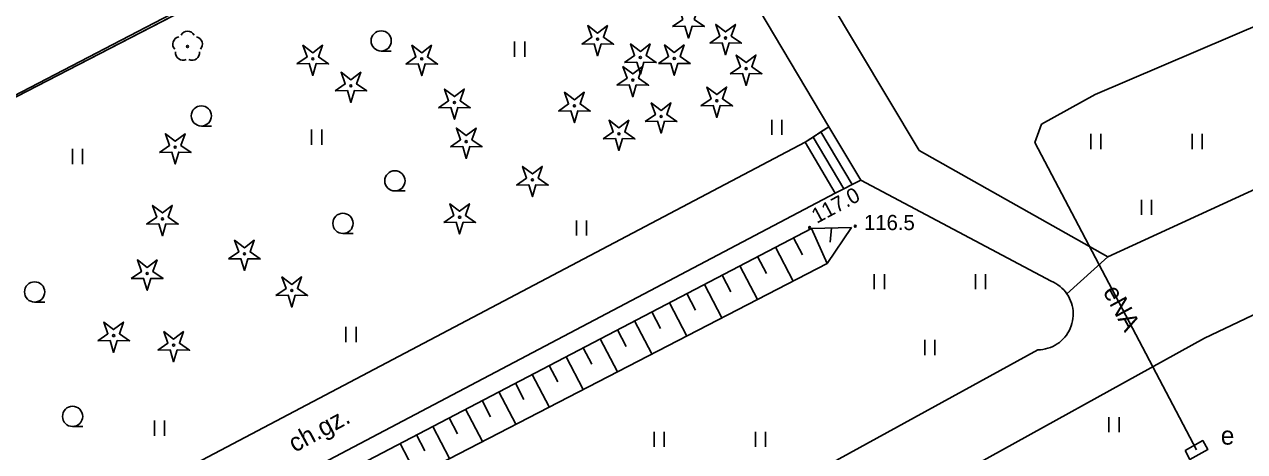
# Model space of a CAD drawing. Extents: x 6434771 to 6436222, y 5663454 to 5664782.
# Drawn here: x 6435393.9 to 6435454.2, y 5664222.1 to 5664243.2 of the extents above; entities that cross this region are included whole.
import ezdxf

# ---------------------------------------------------------------- set-up
doc = ezdxf.new("R2010")
doc.units = 0
for name, color, linetype in [('Warstwa 1', 7, 'Continuous'), ('Warstwa 10', 7, 'Continuous'), ('Warstwa 11', 7, 'Continuous'), ('Warstwa 12', 7, 'Continuous'), ('Warstwa 13', 7, 'Continuous'), ('Warstwa 20', 7, 'Continuous'), ('Warstwa 21', 7, 'Continuous'), ('Warstwa 36', 7, 'Continuous'), ('Warstwa 5', 7, 'Continuous'), ('Warstwa 6', 7, 'Continuous'), ('Warstwa 9', 7, 'Continuous')]:
    doc.layers.add(name, color=color, linetype=linetype)

msp = doc.modelspace()

# ---------------------------------------------------------------- linework, layer by layer
at = {"layer": 'Warstwa 1'}
msp.add_line((6435361.007, 5664222.882), (6435421.317, 5664253.985), dxfattribs=at)
msp.add_line((6435361.007, 5664222.882), (6435421.317, 5664253.985), dxfattribs=at)
at = {"layer": 'Warstwa 10'}
for p, q in [((6435377.866, 5664204.447), (6435432.776, 5664233.125)), ((6435432.776, 5664233.125), (6435434.757, 5664233.171)), ((6435432.776, 5664233.125), (6435433.555, 5664231.395)), ((6435433.555, 5664231.395), (6435434.757, 5664233.171)), ((6435433.767, 5664233.148), (6435433.696, 5664232.452)), ((6435431.885, 5664232.659), (6435432.321, 5664231.821)), ((6435430.997, 5664232.195), (6435431.869, 5664230.526)), ((6435378.186, 5664202.833), (6435433.555, 5664231.395)), ((6435429.233, 5664231.275), (6435430.101, 5664229.613)), ((6435430.112, 5664231.734), (6435430.547, 5664230.901)), ((6435428.357, 5664230.817), (6435428.79, 5664229.989)), ((6435427.484, 5664230.362), (6435428.348, 5664228.709)), ((6435425.752, 5664229.457), (6435426.611, 5664227.813)), ((6435426.617, 5664229.908), (6435427.047, 5664229.084)), ((6435424.893, 5664229.008), (6435425.321, 5664228.188)), ((6435424.036, 5664228.56), (6435424.891, 5664226.926)), ((6435422.336, 5664227.672), (6435423.185, 5664226.045)), ((6435423.184, 5664228.116), (6435423.61, 5664227.3)), ((6435421.49, 5664227.231), (6435421.914, 5664226.42)), ((6435420.65, 5664226.792), (6435421.495, 5664225.174)), ((6435418.979, 5664225.919), (6435419.82, 5664224.31)), ((6435419.812, 5664226.354), (6435420.234, 5664225.548)), ((6435418.15, 5664225.486), (6435418.569, 5664224.683)), ((6435416.502, 5664224.625), (6435416.919, 5664223.827)), ((6435417.325, 5664225.055), (6435418.161, 5664223.454)), ((6435415.684, 5664224.198), (6435416.516, 5664222.606)), ((6435414.869, 5664223.773), (6435415.284, 5664222.979)), ((6435413.252, 5664222.927), (6435413.664, 5664222.137)), ((6435414.059, 5664223.35), (6435414.887, 5664221.764)), ((6435412.447, 5664222.508), (6435413.27, 5664220.932))]:
    msp.add_line(p, q, dxfattribs=at)
for points in [[(6435425.914, 5664243.094), (6435426.416, 5664243.441), (6435426.214, 5664244.017), (6435426.699, 5664243.647), (6435427.184, 5664244.017), (6435426.982, 5664243.441), (6435427.484, 5664243.094), (6435426.874, 5664243.108), (6435426.699, 5664242.524), (6435426.524, 5664243.108)], [(6435421.423, 5664242.218), (6435421.925, 5664242.565), (6435421.723, 5664243.141), (6435422.208, 5664242.771), (6435422.693, 5664243.141), (6435422.491, 5664242.565), (6435422.993, 5664242.218), (6435422.383, 5664242.232), (6435422.208, 5664241.648), (6435422.033, 5664242.232)], [(6435427.744, 5664242.272), (6435428.246, 5664242.619), (6435428.044, 5664243.195), (6435428.529, 5664242.825), (6435429.014, 5664243.195), (6435428.812, 5664242.619), (6435429.314, 5664242.272), (6435428.704, 5664242.286), (6435428.529, 5664241.702), (6435428.354, 5664242.286)], [(6435407.351, 5664241.248), (6435407.853, 5664241.595), (6435407.651, 5664242.171), (6435408.136, 5664241.801), (6435408.621, 5664242.171), (6435408.419, 5664241.595), (6435408.921, 5664241.248), (6435408.311, 5664241.262), (6435408.136, 5664240.678), (6435407.961, 5664241.262)], [(6435412.731, 5664241.243), (6435413.233, 5664241.59), (6435413.031, 5664242.166), (6435413.516, 5664241.796), (6435414.001, 5664242.166), (6435413.799, 5664241.59), (6435414.301, 5664241.243), (6435413.691, 5664241.257), (6435413.516, 5664240.673), (6435413.341, 5664241.257)], [(6435423.533, 5664241.313), (6435424.035, 5664241.66), (6435423.833, 5664242.236), (6435424.318, 5664241.866), (6435424.803, 5664242.236), (6435424.601, 5664241.66), (6435425.103, 5664241.313), (6435424.493, 5664241.327), (6435424.318, 5664240.743), (6435424.143, 5664241.327)], [(6435425.212, 5664241.262), (6435425.714, 5664241.609), (6435425.512, 5664242.185), (6435425.997, 5664241.815), (6435426.482, 5664242.185), (6435426.28, 5664241.609), (6435426.782, 5664241.262), (6435426.172, 5664241.276), (6435425.997, 5664240.692), (6435425.822, 5664241.276)], [(6435428.756, 5664240.76), (6435429.258, 5664241.107), (6435429.056, 5664241.683), (6435429.541, 5664241.313), (6435430.026, 5664241.683), (6435429.824, 5664241.107), (6435430.326, 5664240.76), (6435429.716, 5664240.774), (6435429.541, 5664240.19), (6435429.366, 5664240.774)], [(6435423.159, 5664240.197), (6435423.661, 5664240.544), (6435423.459, 5664241.12), (6435423.944, 5664240.75), (6435424.429, 5664241.12), (6435424.227, 5664240.544), (6435424.729, 5664240.197), (6435424.119, 5664240.211), (6435423.944, 5664239.627), (6435423.769, 5664240.211)], [(6435409.235, 5664239.915), (6435409.737, 5664240.262), (6435409.535, 5664240.838), (6435410.02, 5664240.468), (6435410.505, 5664240.838), (6435410.303, 5664240.262), (6435410.805, 5664239.915), (6435410.195, 5664239.929), (6435410.02, 5664239.345), (6435409.845, 5664239.929)], [(6435414.345, 5664239.084), (6435414.847, 5664239.431), (6435414.645, 5664240.007), (6435415.13, 5664239.637), (6435415.615, 5664240.007), (6435415.413, 5664239.431), (6435415.915, 5664239.084), (6435415.305, 5664239.098), (6435415.13, 5664238.514), (6435414.955, 5664239.098)], [(6435420.273, 5664238.922), (6435420.775, 5664239.269), (6435420.573, 5664239.845), (6435421.058, 5664239.475), (6435421.543, 5664239.845), (6435421.341, 5664239.269), (6435421.843, 5664238.922), (6435421.233, 5664238.936), (6435421.058, 5664238.352), (6435420.883, 5664238.936)], [(6435427.307, 5664239.177), (6435427.809, 5664239.524), (6435427.607, 5664240.1), (6435428.092, 5664239.73), (6435428.577, 5664240.1), (6435428.375, 5664239.524), (6435428.877, 5664239.177), (6435428.267, 5664239.191), (6435428.092, 5664238.607), (6435427.917, 5664239.191)], [(6435424.557, 5664238.4), (6435425.059, 5664238.747), (6435424.857, 5664239.323), (6435425.342, 5664238.953), (6435425.827, 5664239.323), (6435425.625, 5664238.747), (6435426.127, 5664238.4), (6435425.517, 5664238.414), (6435425.342, 5664237.83), (6435425.167, 5664238.414)], [(6435422.477, 5664237.545), (6435422.979, 5664237.892), (6435422.777, 5664238.468), (6435423.262, 5664238.098), (6435423.747, 5664238.468), (6435423.545, 5664237.892), (6435424.047, 5664237.545), (6435423.437, 5664237.559), (6435423.262, 5664236.975), (6435423.087, 5664237.559)], [(6435414.932, 5664237.156), (6435415.434, 5664237.503), (6435415.232, 5664238.079), (6435415.717, 5664237.709), (6435416.202, 5664238.079), (6435416, 5664237.503), (6435416.502, 5664237.156), (6435415.892, 5664237.17), (6435415.717, 5664236.586), (6435415.542, 5664237.17)], [(6435400.557, 5664236.88), (6435401.059, 5664237.227), (6435400.857, 5664237.803), (6435401.342, 5664237.433), (6435401.827, 5664237.803), (6435401.625, 5664237.227), (6435402.127, 5664236.88), (6435401.517, 5664236.894), (6435401.342, 5664236.31), (6435401.167, 5664236.894)], [(6435418.199, 5664235.267), (6435418.701, 5664235.614), (6435418.499, 5664236.19), (6435418.984, 5664235.82), (6435419.469, 5664236.19), (6435419.267, 5664235.614), (6435419.769, 5664235.267), (6435419.159, 5664235.281), (6435418.984, 5664234.697), (6435418.809, 5664235.281)], [(6435399.924, 5664233.337), (6435400.426, 5664233.684), (6435400.224, 5664234.26), (6435400.709, 5664233.89), (6435401.194, 5664234.26), (6435400.992, 5664233.684), (6435401.494, 5664233.337), (6435400.884, 5664233.351), (6435400.709, 5664232.767), (6435400.534, 5664233.351)], [(6435414.607, 5664233.42), (6435415.109, 5664233.767), (6435414.907, 5664234.343), (6435415.392, 5664233.973), (6435415.877, 5664234.343), (6435415.675, 5664233.767), (6435416.177, 5664233.42), (6435415.567, 5664233.434), (6435415.392, 5664232.85), (6435415.217, 5664233.434)], [(6435403.974, 5664231.618), (6435404.476, 5664231.965), (6435404.274, 5664232.541), (6435404.759, 5664232.171), (6435405.244, 5664232.541), (6435405.042, 5664231.965), (6435405.544, 5664231.618), (6435404.934, 5664231.632), (6435404.759, 5664231.048), (6435404.584, 5664231.632)], [(6435399.172, 5664230.646), (6435399.674, 5664230.993), (6435399.472, 5664231.569), (6435399.957, 5664231.199), (6435400.442, 5664231.569), (6435400.24, 5664230.993), (6435400.742, 5664230.646), (6435400.132, 5664230.66), (6435399.957, 5664230.076), (6435399.782, 5664230.66)], [(6435406.312, 5664229.81), (6435406.814, 5664230.157), (6435406.612, 5664230.733), (6435407.097, 5664230.363), (6435407.582, 5664230.733), (6435407.38, 5664230.157), (6435407.882, 5664229.81), (6435407.272, 5664229.824), (6435407.097, 5664229.24), (6435406.922, 5664229.824)], [(6435397.515, 5664227.576), (6435398.017, 5664227.923), (6435397.815, 5664228.499), (6435398.3, 5664228.129), (6435398.785, 5664228.499), (6435398.583, 5664227.923), (6435399.085, 5664227.576), (6435398.475, 5664227.59), (6435398.3, 5664227.006), (6435398.125, 5664227.59)], [(6435400.479, 5664227.11), (6435400.981, 5664227.457), (6435400.779, 5664228.033), (6435401.264, 5664227.663), (6435401.749, 5664228.033), (6435401.547, 5664227.457), (6435402.049, 5664227.11), (6435401.439, 5664227.124), (6435401.264, 5664226.54), (6435401.089, 5664227.124)]]:
    msp.add_lwpolyline(points, close=True, dxfattribs=at)
for centre in [(6435422.208, 5664242.473), (6435428.529, 5664242.527), (6435408.136, 5664241.503), (6435413.516, 5664241.498), (6435424.318, 5664241.568), (6435425.997, 5664241.517), (6435429.541, 5664241.015), (6435423.944, 5664240.452), (6435410.02, 5664240.17), (6435415.13, 5664239.339), (6435421.058, 5664239.177), (6435428.092, 5664239.432), (6435425.342, 5664238.655), (6435423.262, 5664237.8), (6435415.717, 5664237.411), (6435401.342, 5664237.135), (6435418.984, 5664235.522), (6435400.709, 5664233.592), (6435415.392, 5664233.675), (6435404.759, 5664231.873), (6435399.957, 5664230.901), (6435407.097, 5664230.065), (6435398.3, 5664227.831), (6435401.264, 5664227.365)]:
    msp.add_circle(centre, 0.05, dxfattribs=at)
at = {"layer": 'Warstwa 11'}
msp.add_circle((6435401.952, 5664242.108), 0.05, dxfattribs=at)
for centre, start, end in [((6435401.952, 5664242.483), 30.14713, 149.85287), ((6435401.595, 5664242.224), 102.14713, 221.85287), ((6435402.309, 5664242.224), 318.14713, 77.85287), ((6435401.732, 5664241.805), 174.14713, 293.85287), ((6435402.172, 5664241.805), 246.14713, 5.85287)]:
    msp.add_arc(centre, 0.375, start, end, dxfattribs=at)
at = {"layer": 'Warstwa 12'}
msp.add_lwpolyline([(6435455.151, 5664243.315), (6435446.787, 5664239.736), (6435444.129, 5664238.268), (6435443.798, 5664237.362), (6435451.786, 5664222.185)], dxfattribs=at)
at = {"layer": 'Warstwa 13'}
for centre in [(6435432.679, 5664233.169), (6435434.935, 5664233.235)]:
    msp.add_circle(centre, 0.045, dxfattribs=at)
at = {"layer": 'Warstwa 20'}
for p, q in [((6435377.866, 5664204.447), (6435432.776, 5664233.125)), ((6435432.776, 5664233.125), (6435434.757, 5664233.171))]:
    msp.add_line(p, q, dxfattribs=at)
at = {"layer": 'Warstwa 21'}
for p, q in [((6435433.555, 5664231.395), (6435434.757, 5664233.171)), ((6435378.186, 5664202.833), (6435433.555, 5664231.395))]:
    msp.add_line(p, q, dxfattribs=at)
msp.add_lwpolyline([(6435451.227, 5664222.162), (6435452.102, 5664222.646), (6435452.345, 5664222.208), (6435451.47, 5664221.724), (6435451.227, 5664222.162)], dxfattribs=at)
at = {"layer": 'Warstwa 36'}
for p, q in [((6435434.786, 5664235.301), (6435433.241, 5664237.887)), ((6435434.367, 5664235.086), (6435432.854, 5664237.637))]:
    msp.add_line(p, q, dxfattribs=at)
msp.add_lwpolyline([(6435433.947, 5664234.871), (6435435.205, 5664235.516), (6435433.627, 5664238.135), (6435432.468, 5664237.389), (6435433.947, 5664234.871)], dxfattribs=at)
at = {"layer": 'Warstwa 5'}
for p, q in [((6435426.399, 5664256.544), (6435438.093, 5664236.971)), ((6435364.881, 5664224.875), (6435420.535, 5664253.784)), ((6435424.423, 5664253.627), (6435433.627, 5664238.135)), ((6435418.109, 5664241.598), (6435418.109, 5664242.348)), ((6435418.609, 5664241.598), (6435418.609, 5664242.348)), ((6435447.41, 5664231.718), (6435464.276, 5664239.495)), ((6435430.809, 5664237.745), (6435430.809, 5664238.495)), ((6435431.309, 5664237.745), (6435431.309, 5664238.495)), ((6435408.077, 5664237.258), (6435408.077, 5664238.008)), ((6435408.577, 5664237.258), (6435408.577, 5664238.008)), ((6435432.854, 5664237.637), (6435433.241, 5664237.887)), ((6435433.241, 5664237.887), (6435433.627, 5664238.135)), ((6435376.629, 5664207.992), (6435432.468, 5664237.389)), ((6435432.468, 5664237.389), (6435432.854, 5664237.637)), ((6435446.574, 5664237.041), (6435446.574, 5664237.791)), ((6435447.074, 5664237.041), (6435447.074, 5664237.791)), ((6435451.574, 5664237.041), (6435451.574, 5664237.791)), ((6435452.074, 5664237.041), (6435452.074, 5664237.791)), ((6435396.268, 5664236.298), (6435396.268, 5664237.048)), ((6435396.768, 5664236.298), (6435396.768, 5664237.048)), ((6435438.093, 5664236.971), (6435447.41, 5664231.718)), ((6435452.182, 5664227.71), (6435471.394, 5664236.828)), ((6435434.786, 5664235.301), (6435435.205, 5664235.516)), ((6435435.205, 5664235.516), (6435444.616, 5664230.522)), ((6435377.987, 5664205.405), (6435433.947, 5664234.871)), ((6435433.947, 5664234.871), (6435434.367, 5664235.086)), ((6435434.367, 5664235.086), (6435434.786, 5664235.301)), ((6435449.074, 5664233.791), (6435449.074, 5664234.541)), ((6435449.574, 5664233.791), (6435449.574, 5664234.541)), ((6435421.166, 5664232.774), (6435421.166, 5664233.524)), ((6435421.666, 5664232.774), (6435421.666, 5664233.524)), ((6435435.874, 5664230.123), (6435435.874, 5664230.873)), ((6435436.374, 5664230.123), (6435436.374, 5664230.873)), ((6435440.874, 5664230.123), (6435440.874, 5664230.873)), ((6435441.374, 5664230.123), (6435441.374, 5664230.873)), ((6435444.616, 5664230.522), (6435444.731, 5664230.469)), ((6435444.731, 5664230.469), (6435444.843, 5664230.408)), ((6435444.843, 5664230.408), (6435444.949, 5664230.339)), ((6435444.949, 5664230.339), (6435445.051, 5664230.262)), ((6435445.051, 5664230.262), (6435445.146, 5664230.178)), ((6435445.146, 5664230.178), (6435445.236, 5664230.088)), ((6435445.236, 5664230.088), (6435445.318, 5664229.992)), ((6435445.318, 5664229.992), (6435445.394, 5664229.889)), ((6435445.394, 5664229.889), (6435445.462, 5664229.782)), ((6435445.462, 5664229.782), (6435445.522, 5664229.67)), ((6435445.522, 5664229.67), (6435445.574, 5664229.554)), ((6435445.574, 5664229.554), (6435445.617, 5664229.434)), ((6435445.617, 5664229.434), (6435445.652, 5664229.312)), ((6435445.652, 5664229.312), (6435445.677, 5664229.188)), ((6435445.677, 5664229.188), (6435445.694, 5664229.062)), ((6435445.689, 5664228.681), (6435445.7, 5664228.808)), ((6435445.694, 5664229.062), (6435445.702, 5664228.935)), ((6435445.7, 5664228.808), (6435445.702, 5664228.935)), ((6435409.775, 5664227.512), (6435409.775, 5664228.262)), ((6435410.275, 5664227.512), (6435410.275, 5664228.262)), ((6435445.557, 5664228.192), (6435445.603, 5664228.31)), ((6435445.603, 5664228.31), (6435445.641, 5664228.432)), ((6435445.641, 5664228.432), (6435445.67, 5664228.556)), ((6435445.67, 5664228.556), (6435445.689, 5664228.681)), ((6435436.879, 5664219.255), (6435452.182, 5664227.71)), ((6435438.374, 5664226.873), (6435438.374, 5664227.623)), ((6435438.874, 5664226.873), (6435438.874, 5664227.623)), ((6435445.114, 5664227.578), (6435445.206, 5664227.666)), ((6435445.206, 5664227.666), (6435445.291, 5664227.761)), ((6435445.291, 5664227.761), (6435445.369, 5664227.861)), ((6435445.369, 5664227.861), (6435445.44, 5664227.967)), ((6435445.44, 5664227.967), (6435445.502, 5664228.077)), ((6435445.502, 5664228.077), (6435445.557, 5664228.192)), ((6435431.592, 5664220.358), (6435443.955, 5664227.129)), ((6435443.955, 5664227.129), (6435444.082, 5664227.135)), ((6435444.082, 5664227.135), (6435444.208, 5664227.15)), ((6435444.208, 5664227.15), (6435444.333, 5664227.173)), ((6435444.333, 5664227.173), (6435444.455, 5664227.206)), ((6435444.455, 5664227.206), (6435444.575, 5664227.248)), ((6435444.575, 5664227.248), (6435444.692, 5664227.298)), ((6435444.692, 5664227.298), (6435444.805, 5664227.357)), ((6435444.805, 5664227.357), (6435444.913, 5664227.423)), ((6435444.913, 5664227.423), (6435445.017, 5664227.497)), ((6435445.017, 5664227.497), (6435445.114, 5664227.578)), ((6435400.317, 5664222.888), (6435400.317, 5664223.638)), ((6435400.817, 5664222.888), (6435400.817, 5664223.638)), ((6435447.466, 5664223.061), (6435447.466, 5664223.811)), ((6435447.966, 5664223.061), (6435447.966, 5664223.811)), ((6435425.001, 5664222.339), (6435425.001, 5664223.089)), ((6435425.501, 5664222.339), (6435425.501, 5664223.089)), ((6435430.001, 5664222.339), (6435430.001, 5664223.089)), ((6435430.501, 5664222.339), (6435430.501, 5664223.089))]:
    msp.add_line(p, q, dxfattribs=at)
at = {"layer": 'Warstwa 6'}
for p, q in [((6435412.016, 5664241.883), (6435411.516, 5664241.883)), ((6435403.131, 5664238.18), (6435402.631, 5664238.18)), ((6435412.693, 5664234.974), (6435412.193, 5664234.974)), ((6435410.127, 5664232.875), (6435409.627, 5664232.875)), ((6435394.895, 5664229.489), (6435394.395, 5664229.489)), ((6435396.771, 5664223.345), (6435396.271, 5664223.345))]:
    msp.add_line(p, q, dxfattribs=at)
for points in [[(6435178.594, 5664087.63), (6435208.059, 5664139.966), (6435211.529, 5664146.575), (6435213.022, 5664149.287), (6435225.029, 5664170.493), (6435236.511, 5664189.676), (6435270.202, 5664169.787), (6435274.162, 5664172.249), (6435313.572, 5664197.814), (6435318.688, 5664200.772), (6435361.007, 5664222.882), (6435421.317, 5664253.985), (6435453.652, 5664270.705), (6435505.839, 5664297.445)], [(6435505.839, 5664297.445), (6435453.652, 5664270.705), (6435421.317, 5664253.985), (6435361.007, 5664222.882), (6435318.688, 5664200.772), (6435313.572, 5664197.814), (6435274.162, 5664172.249), (6435270.202, 5664169.787), (6435280.52, 5664163.67), (6435281.9, 5664166), (6435298.18, 5664159.59), (6435302.54, 5664158.4), (6435305.88, 5664157.68), (6435308.29, 5664157.51), (6435327.38, 5664158.24), (6435332.24, 5664155.5), (6435334.23, 5664151.44), (6435337.85, 5664142.17), (6435340.1, 5664138.72), (6435343.09, 5664134.96), (6435346.45, 5664131.64), (6435350.11, 5664128.65), (6435358.36, 5664122.94)]]:
    msp.add_lwpolyline(points, dxfattribs=at)
for centre in [(6435411.516, 5664242.383), (6435402.631, 5664238.68), (6435412.193, 5664235.474), (6435409.627, 5664233.375), (6435394.395, 5664229.989), (6435396.271, 5664223.845)]:
    msp.add_circle(centre, 0.5, dxfattribs=at)
at = {"layer": 'Warstwa 9'}
for p, q in [((6435426.399, 5664256.544), (6435438.093, 5664236.971)), ((6435364.881, 5664224.875), (6435420.535, 5664253.784)), ((6435424.423, 5664253.627), (6435433.627, 5664238.135)), ((6435447.41, 5664231.718), (6435464.276, 5664239.495)), ((6435433.627, 5664238.135), (6435435.205, 5664235.516)), ((6435376.629, 5664207.992), (6435432.468, 5664237.389)), ((6435432.468, 5664237.389), (6435433.947, 5664234.871)), ((6435438.093, 5664236.971), (6435447.41, 5664231.718)), ((6435452.182, 5664227.71), (6435471.394, 5664236.828)), ((6435435.205, 5664235.516), (6435444.616, 5664230.522)), ((6435377.987, 5664205.405), (6435433.947, 5664234.871)), ((6435445.394, 5664229.889), (6435447.41, 5664231.718)), ((6435445.394, 5664229.889), (6435447.41, 5664231.718)), ((6435444.616, 5664230.522), (6435444.731, 5664230.469)), ((6435444.731, 5664230.469), (6435444.843, 5664230.408)), ((6435444.843, 5664230.408), (6435444.949, 5664230.339)), ((6435444.949, 5664230.339), (6435445.051, 5664230.262)), ((6435445.051, 5664230.262), (6435445.146, 5664230.178)), ((6435445.146, 5664230.178), (6435445.236, 5664230.088)), ((6435445.236, 5664230.088), (6435445.318, 5664229.992)), ((6435445.318, 5664229.992), (6435445.394, 5664229.889)), ((6435445.394, 5664229.889), (6435445.462, 5664229.782)), ((6435445.462, 5664229.782), (6435445.522, 5664229.67)), ((6435445.522, 5664229.67), (6435445.574, 5664229.554)), ((6435445.574, 5664229.554), (6435445.617, 5664229.434)), ((6435445.617, 5664229.434), (6435445.652, 5664229.312)), ((6435445.652, 5664229.312), (6435445.677, 5664229.188)), ((6435445.677, 5664229.188), (6435445.694, 5664229.062)), ((6435445.689, 5664228.681), (6435445.7, 5664228.808)), ((6435445.694, 5664229.062), (6435445.702, 5664228.935)), ((6435445.7, 5664228.808), (6435445.702, 5664228.935)), ((6435445.557, 5664228.192), (6435445.603, 5664228.31)), ((6435445.603, 5664228.31), (6435445.641, 5664228.432)), ((6435445.641, 5664228.432), (6435445.67, 5664228.556)), ((6435445.67, 5664228.556), (6435445.689, 5664228.681)), ((6435436.879, 5664219.255), (6435452.182, 5664227.71)), ((6435445.114, 5664227.578), (6435445.206, 5664227.666)), ((6435445.206, 5664227.666), (6435445.291, 5664227.761)), ((6435445.291, 5664227.761), (6435445.369, 5664227.861)), ((6435445.369, 5664227.861), (6435445.44, 5664227.967)), ((6435445.44, 5664227.967), (6435445.502, 5664228.077)), ((6435445.502, 5664228.077), (6435445.557, 5664228.192)), ((6435431.592, 5664220.358), (6435443.955, 5664227.129)), ((6435443.955, 5664227.129), (6435444.082, 5664227.135)), ((6435444.082, 5664227.135), (6435444.208, 5664227.15)), ((6435444.208, 5664227.15), (6435444.333, 5664227.173)), ((6435444.333, 5664227.173), (6435444.455, 5664227.206)), ((6435444.455, 5664227.206), (6435444.575, 5664227.248)), ((6435444.575, 5664227.248), (6435444.692, 5664227.298)), ((6435444.692, 5664227.298), (6435444.805, 5664227.357)), ((6435444.805, 5664227.357), (6435444.913, 5664227.423)), ((6435444.913, 5664227.423), (6435445.017, 5664227.497)), ((6435445.017, 5664227.497), (6435445.114, 5664227.578))]:
    msp.add_line(p, q, dxfattribs=at)

# ---------------------------------------------------------------- texts
at = {"layer": 'Warstwa 13'}
for s, height, rotation, p in [('117.0', 0.75, 28.26974, (6435433.034, 5664233.347)), ('eNA', 0.9, 298.44799, (6435447.145, 5664230.013))]:
    msp.add_text(s, height=height, rotation=rotation, dxfattribs=at).set_placement(p)
msp.add_text('116.5', height=0.75, dxfattribs=at).set_placement((6435435.366, 5664233.042))
at = {"layer": 'Warstwa 21'}
msp.add_text('e', height=0.9, dxfattribs=at).set_placement((6435452.993, 5664222.45))
at = {"layer": 'Warstwa 9'}
msp.add_text('ch.gz.', height=0.9, rotation=28.45881, dxfattribs=at).set_placement((6435407.245, 5664222.042))

doc.saveas('drawing.dxf')
